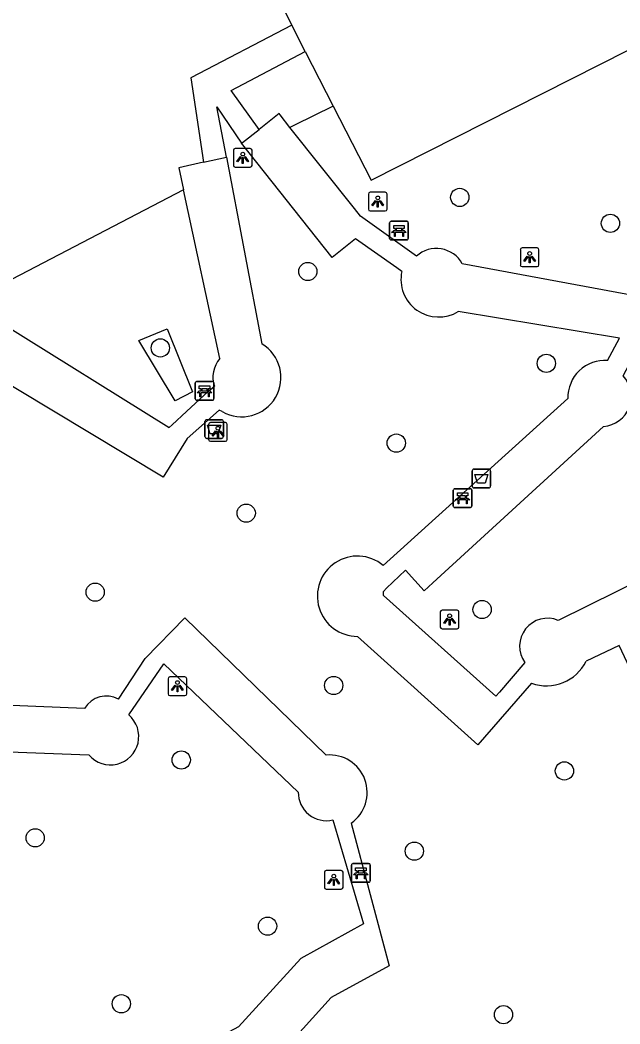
# Model space of a CAD drawing. Extents: x 158838 to 160074, y 386376 to 387776.
# Drawn here: x 159554.6 to 159586.7, y 387091.4 to 387145.2 of the extents above; entities that cross this region are included whole.
import ezdxf

# ---------------------------------------------------------------- set-up
doc = ezdxf.new("R2010")
doc.units = 0
for name, color, linetype in [('IMGEO_Afvalbak', 7, 'Continuous'), ('IMGEO_Bank', 7, 'Continuous'), ('IMGEO_Boom', 7, 'Continuous'), ('IMGEO_Groenvoorziening', 7, 'Continuous'), ('IMGEO_Lichtpunt', 7, 'Continuous'), ('IMGEO_Voetpad_halfverhard', 7, 'Continuous'), ('IMGEO_Voetpad_open', 7, 'Continuous')]:
    doc.layers.add(name, color=color, linetype=linetype)

msp = doc.modelspace()

# ---------------------------------------------------------------- linework, layer by layer
at = {"layer": 'IMGEO_Afvalbak'}
for p, q in [((159564.457, 387122.917), (159564.457, 387123.717)), ((159564.457, 387123.717), (159564.457, 387122.917)), ((159564.557, 387123.817), (159565.347, 387123.817)), ((159565.347, 387123.817), (159564.557, 387123.817)), ((159565.447, 387123.717), (159565.447, 387122.917)), ((159565.447, 387122.917), (159565.447, 387123.717)), ((159565.347, 387122.817), (159564.557, 387122.817)), ((159564.557, 387122.817), (159565.347, 387122.817)), ((159578.777, 387120.268), (159578.777, 387121.068)), ((159578.777, 387121.068), (159578.777, 387120.268)), ((159578.877, 387121.168), (159579.667, 387121.168)), ((159579.667, 387121.168), (159578.877, 387121.168)), ((159579.767, 387121.068), (159579.767, 387120.268)), ((159579.767, 387120.268), (159579.767, 387121.068)), ((159579.667, 387120.168), (159578.877, 387120.168)), ((159578.877, 387120.168), (159579.667, 387120.168))]:
    msp.add_line(p, q, dxfattribs=at)
for points in [[(159564.6, 387123.531), (159565.304, 387123.531), (159565.155, 387123.061), (159564.749, 387123.061), (159564.6, 387123.531)], [(159578.92, 387120.882), (159579.624, 387120.882), (159579.475, 387120.412), (159579.069, 387120.412), (159578.92, 387120.882)]]:
    msp.add_lwpolyline(points, dxfattribs=at)
for centre, start, end in [((159564.557, 387123.717), 90, 180), ((159564.557, 387123.717), 90, 180), ((159565.347, 387123.717), 0, 90), ((159565.347, 387123.717), 360, 90), ((159564.557, 387122.917), 180, 270), ((159564.557, 387122.917), 180, 270), ((159565.347, 387122.917), 270, 0), ((159565.347, 387122.917), 270, 0), ((159578.877, 387121.068), 90, 180), ((159578.877, 387121.068), 90, 180), ((159579.667, 387121.068), 0, 90), ((159579.667, 387121.068), 360, 90), ((159578.877, 387120.268), 180, 270), ((159578.877, 387120.268), 180, 270), ((159579.667, 387120.268), 270, 0), ((159579.667, 387120.268), 270, 0)]:
    msp.add_arc(centre, 0.1, start, end, dxfattribs=at)
at = {"layer": 'IMGEO_Bank'}
for p, q in [((159574.355, 387133.529), (159574.355, 387134.37)), ((159574.355, 387134.37), (159574.355, 387133.529)), ((159574.43, 387134.454), (159575.271, 387134.454)), ((159575.271, 387134.454), (159574.43, 387134.454)), ((159575.355, 387134.379), (159575.355, 387133.538)), ((159575.355, 387133.538), (159575.355, 387134.379)), ((159575.052, 387133.852), (159574.659, 387133.852)), ((159574.664, 387133.96), (159574.664, 387134.066)), ((159574.708, 387134.066), (159574.708, 387133.96)), ((159574.996, 387134.072), (159574.714, 387134.072)), ((159574.714, 387133.954), (159574.996, 387133.954)), ((159575.002, 387133.96), (159575.002, 387134.066)), ((159575.046, 387134.066), (159575.046, 387133.96)), ((159575.28, 387133.454), (159574.439, 387133.454)), ((159574.439, 387133.454), (159575.28, 387133.454)), ((159563.941, 387124.94), (159563.941, 387125.781)), ((159563.941, 387125.781), (159563.941, 387124.94)), ((159564.016, 387125.865), (159564.857, 387125.865)), ((159564.857, 387125.865), (159564.016, 387125.865)), ((159564.941, 387125.79), (159564.941, 387124.949)), ((159564.941, 387124.949), (159564.941, 387125.79)), ((159564.638, 387125.263), (159564.245, 387125.263)), ((159564.25, 387125.371), (159564.25, 387125.477)), ((159564.294, 387125.477), (159564.294, 387125.371)), ((159564.582, 387125.483), (159564.3, 387125.483)), ((159564.3, 387125.365), (159564.582, 387125.365)), ((159564.588, 387125.371), (159564.588, 387125.477)), ((159564.632, 387125.477), (159564.632, 387125.371)), ((159564.866, 387124.865), (159564.025, 387124.865)), ((159564.025, 387124.865), (159564.866, 387124.865)), ((159577.766, 387119.194), (159577.766, 387120.035)), ((159577.766, 387120.035), (159577.766, 387119.194)), ((159577.841, 387120.119), (159578.682, 387120.119)), ((159578.682, 387120.119), (159577.841, 387120.119)), ((159578.766, 387120.044), (159578.766, 387119.203)), ((159578.766, 387119.203), (159578.766, 387120.044)), ((159578.463, 387119.517), (159578.07, 387119.517)), ((159578.075, 387119.625), (159578.075, 387119.731)), ((159578.119, 387119.731), (159578.119, 387119.625)), ((159578.407, 387119.737), (159578.125, 387119.737)), ((159578.125, 387119.619), (159578.407, 387119.619)), ((159578.413, 387119.625), (159578.413, 387119.731)), ((159578.457, 387119.731), (159578.457, 387119.625)), ((159578.691, 387119.119), (159577.85, 387119.119)), ((159577.85, 387119.119), (159578.691, 387119.119)), ((159572.314, 387099.103), (159572.314, 387099.944)), ((159572.314, 387099.944), (159572.314, 387099.103)), ((159572.389, 387100.028), (159573.23, 387100.028)), ((159573.23, 387100.028), (159572.389, 387100.028)), ((159573.314, 387099.953), (159573.314, 387099.112)), ((159573.314, 387099.112), (159573.314, 387099.953)), ((159573.011, 387099.426), (159572.618, 387099.426)), ((159572.623, 387099.534), (159572.623, 387099.64)), ((159572.667, 387099.64), (159572.667, 387099.534)), ((159572.955, 387099.646), (159572.673, 387099.646)), ((159572.673, 387099.528), (159572.955, 387099.528)), ((159572.961, 387099.534), (159572.961, 387099.64)), ((159573.005, 387099.64), (159573.005, 387099.534)), ((159573.239, 387099.028), (159572.398, 387099.028)), ((159572.398, 387099.028), (159573.239, 387099.028))]:
    msp.add_line(p, q, dxfattribs=at)
for points in [[(159574.602, 387133.852), (159574.46, 387133.852), (159574.572, 387133.954), (159574.658, 387133.954)], [(159574.658, 387134.072), (159574.572, 387134.072), (159574.572, 387134.233), (159575.135, 387134.233), (159575.135, 387134.072), (159575.052, 387134.072)], [(159574.652, 387133.845), (159574.652, 387133.638), (159574.609, 387133.638), (159574.609, 387133.845)], [(159575.052, 387133.954), (159575.135, 387133.954), (159575.247, 387133.852), (159575.108, 387133.852)], [(159575.102, 387133.845), (159575.102, 387133.638), (159575.058, 387133.638), (159575.058, 387133.845)], [(159564.188, 387125.263), (159564.046, 387125.263), (159564.158, 387125.365), (159564.244, 387125.365)], [(159564.244, 387125.483), (159564.158, 387125.483), (159564.158, 387125.644), (159564.721, 387125.644), (159564.721, 387125.483), (159564.638, 387125.483)], [(159564.238, 387125.256), (159564.238, 387125.049), (159564.195, 387125.049), (159564.195, 387125.256)], [(159564.638, 387125.365), (159564.721, 387125.365), (159564.833, 387125.263), (159564.694, 387125.263)], [(159564.688, 387125.256), (159564.688, 387125.049), (159564.644, 387125.049), (159564.644, 387125.256)], [(159578.069, 387119.737), (159577.983, 387119.737), (159577.983, 387119.898), (159578.546, 387119.898), (159578.546, 387119.737), (159578.463, 387119.737)], [(159578.013, 387119.517), (159577.871, 387119.517), (159577.983, 387119.619), (159578.069, 387119.619)], [(159578.063, 387119.51), (159578.063, 387119.303), (159578.02, 387119.303), (159578.02, 387119.51)], [(159578.463, 387119.619), (159578.546, 387119.619), (159578.658, 387119.517), (159578.519, 387119.517)], [(159578.513, 387119.51), (159578.513, 387119.303), (159578.469, 387119.303), (159578.469, 387119.51)], [(159572.561, 387099.426), (159572.419, 387099.426), (159572.531, 387099.528), (159572.617, 387099.528)], [(159572.617, 387099.646), (159572.531, 387099.646), (159572.531, 387099.807), (159573.094, 387099.807), (159573.094, 387099.646), (159573.011, 387099.646)], [(159572.611, 387099.419), (159572.611, 387099.212), (159572.568, 387099.212), (159572.568, 387099.419)], [(159573.011, 387099.528), (159573.094, 387099.528), (159573.206, 387099.426), (159573.067, 387099.426)], [(159573.061, 387099.419), (159573.061, 387099.212), (159573.017, 387099.212), (159573.017, 387099.419)]]:
    msp.add_lwpolyline(points, dxfattribs=at)
for centre, radius, start, end in [((159574.433, 387134.376), 0.0779, 92.4484, 184.2845), ((159574.433, 387134.376), 0.0779, 92.4484, 184.2845), ((159575.277, 387134.376), 0.0779, 2.4484, 94.2845), ((159575.277, 387134.376), 0.0779, 2.4484, 94.2845), ((159574.602, 387133.845), 0.00671, 2.8957, 87.1043), ((159574.659, 387133.845), 0.00671, 92.8957, 177.1043), ((159574.657, 387134.065), 0.00671, 2.8957, 87.1043), ((159574.657, 387133.961), 0.00671, 272.8957, 357.1043), ((159574.714, 387134.065), 0.00671, 92.8957, 177.1043), ((159574.714, 387133.961), 0.00671, 182.8957, 267.1043), ((159574.996, 387134.065), 0.00671, 2.8957, 87.1043), ((159574.996, 387133.961), 0.00671, 272.8957, 357.1043), ((159575.053, 387134.065), 0.00671, 92.8957, 177.1043), ((159575.053, 387133.961), 0.00671, 182.8957, 267.1043), ((159575.051, 387133.845), 0.00671, 2.8957, 87.1043), ((159575.108, 387133.845), 0.00671, 92.8957, 177.1043), ((159574.433, 387133.532), 0.0779, 182.4484, 274.2845), ((159574.433, 387133.532), 0.0779, 182.4484, 274.2845), ((159575.277, 387133.532), 0.0779, 272.4484, 4.2845), ((159575.277, 387133.532), 0.0779, 272.4484, 4.2845), ((159564.019, 387125.787), 0.0779, 92.4484, 184.2845), ((159564.019, 387125.787), 0.0779, 92.4484, 184.2845), ((159564.863, 387125.787), 0.0779, 2.4484, 94.2845), ((159564.863, 387125.787), 0.0779, 2.4484, 94.2845), ((159564.188, 387125.256), 0.00671, 2.8957, 87.1043), ((159564.245, 387125.256), 0.00671, 92.8957, 177.1043), ((159564.243, 387125.476), 0.00671, 2.8957, 87.1043), ((159564.243, 387125.372), 0.00671, 272.8957, 357.1043), ((159564.3, 387125.476), 0.00671, 92.8957, 177.1043), ((159564.3, 387125.372), 0.00671, 182.8957, 267.1043), ((159564.582, 387125.476), 0.00671, 2.8957, 87.1043), ((159564.582, 387125.372), 0.00671, 272.8957, 357.1043), ((159564.639, 387125.476), 0.00671, 92.8957, 177.1043), ((159564.639, 387125.372), 0.00671, 182.8957, 267.1043), ((159564.637, 387125.256), 0.00671, 2.8957, 87.1043), ((159564.694, 387125.256), 0.00671, 92.8957, 177.1043), ((159564.019, 387124.943), 0.0779, 182.4484, 274.2845), ((159564.019, 387124.943), 0.0779, 182.4484, 274.2845), ((159564.863, 387124.943), 0.0779, 272.4484, 4.2845), ((159564.863, 387124.943), 0.0779, 272.4484, 4.2845), ((159577.844, 387120.041), 0.0779, 92.4484, 184.2845), ((159577.844, 387120.041), 0.0779, 92.4484, 184.2845), ((159578.688, 387120.041), 0.0779, 2.4484, 94.2845), ((159578.688, 387120.041), 0.0779, 2.4484, 94.2845), ((159578.013, 387119.51), 0.00671, 2.8957, 87.1043), ((159578.07, 387119.51), 0.00671, 92.8957, 177.1043), ((159578.068, 387119.73), 0.00671, 2.8957, 87.1043), ((159578.068, 387119.626), 0.00671, 272.8957, 357.1043), ((159578.125, 387119.73), 0.00671, 92.8957, 177.1043), ((159578.125, 387119.626), 0.00671, 182.8957, 267.1043), ((159578.407, 387119.73), 0.00671, 2.8957, 87.1043), ((159578.407, 387119.626), 0.00671, 272.8957, 357.1043), ((159578.464, 387119.73), 0.00671, 92.8957, 177.1043), ((159578.464, 387119.626), 0.00671, 182.8957, 267.1043), ((159578.462, 387119.51), 0.00671, 2.8957, 87.1043), ((159578.519, 387119.51), 0.00671, 92.8957, 177.1043), ((159577.844, 387119.197), 0.0779, 182.4484, 274.2845), ((159577.844, 387119.197), 0.0779, 182.4484, 274.2845), ((159578.688, 387119.197), 0.0779, 272.4484, 4.2845), ((159578.688, 387119.197), 0.0779, 272.4484, 4.2845), ((159572.392, 387099.95), 0.0779, 92.4484, 184.2845), ((159572.392, 387099.95), 0.0779, 92.4484, 184.2845), ((159573.236, 387099.95), 0.0779, 2.4484, 94.2845), ((159573.236, 387099.95), 0.0779, 2.4484, 94.2845), ((159572.561, 387099.419), 0.00671, 2.8957, 87.1043), ((159572.618, 387099.419), 0.00671, 92.8957, 177.1043), ((159572.616, 387099.639), 0.00671, 2.8957, 87.1043), ((159572.616, 387099.535), 0.00671, 272.8957, 357.1043), ((159572.673, 387099.639), 0.00671, 92.8957, 177.1043), ((159572.673, 387099.535), 0.00671, 182.8957, 267.1043), ((159572.955, 387099.639), 0.00671, 2.8957, 87.1043), ((159572.955, 387099.535), 0.00671, 272.8957, 357.1043), ((159573.012, 387099.639), 0.00671, 92.8957, 177.1043), ((159573.012, 387099.535), 0.00671, 182.8957, 267.1043), ((159573.01, 387099.419), 0.00671, 2.8957, 87.1043), ((159573.067, 387099.419), 0.00671, 92.8957, 177.1043), ((159572.392, 387099.106), 0.0779, 182.4484, 274.2845), ((159572.392, 387099.106), 0.0779, 182.4484, 274.2845), ((159573.236, 387099.106), 0.0779, 272.4484, 4.2845), ((159573.236, 387099.106), 0.0779, 272.4484, 4.2845)]:
    msp.add_arc(centre, radius, start, end, dxfattribs=at)
at = {"layer": 'IMGEO_Boom'}
for centre in [(159578.113, 387135.733), (159586.183, 387134.343), (159569.972, 387131.764), (159562.071, 387127.667), (159582.75, 387126.84), (159574.71, 387122.566), (159566.671, 387118.812), (159558.579, 387114.577), (159579.309, 387113.647), (159571.358, 387109.576), (159563.191, 387105.582), (159583.719, 387104.996), (159555.366, 387101.409), (159575.678, 387100.697), (159567.815, 387096.676), (159559.978, 387092.516), (159580.455, 387091.93)]:
    msp.add_circle(centre, 0.489, dxfattribs=at)
at = {"layer": 'IMGEO_Groenvoorziening'}
for points in [[(159571.327, 387140.633), (159569.254, 387139.606), (159569.017, 387139.489)], [(159563.306, 387136.146), (159552.442, 387130.469), (159552.322, 387130.406)], [(159560.924, 387128.057), (159562.439, 387128.692), (159563.788, 387125.317), (159562.857, 387124.838), (159560.924, 387128.057)]]:
    msp.add_lwpolyline(points, dxfattribs=at)
at = {"layer": 'IMGEO_Lichtpunt'}
for p, q in [((159565.986, 387138.259), (159565.986, 387137.452)), ((159565.986, 387138.259), (159565.986, 387137.452)), ((159566.888, 387138.354), (159566.08, 387138.354)), ((159566.888, 387138.354), (159566.08, 387138.354)), ((159566.982, 387137.452), (159566.982, 387138.259)), ((159566.982, 387137.452), (159566.982, 387138.259)), ((159566.08, 387137.358), (159566.888, 387137.358)), ((159566.08, 387137.358), (159566.888, 387137.358)), ((159573.219, 387135.912), (159573.219, 387135.105)), ((159573.219, 387135.912), (159573.219, 387135.105)), ((159574.121, 387136.007), (159573.313, 387136.007)), ((159574.121, 387136.007), (159573.313, 387136.007)), ((159574.215, 387135.105), (159574.215, 387135.912)), ((159574.215, 387135.105), (159574.215, 387135.912)), ((159573.313, 387135.011), (159574.121, 387135.011)), ((159573.313, 387135.011), (159574.121, 387135.011)), ((159581.357, 387132.929), (159581.357, 387132.122)), ((159581.357, 387132.929), (159581.357, 387132.122)), ((159582.259, 387133.024), (159581.451, 387133.024)), ((159582.259, 387133.024), (159581.451, 387133.024)), ((159582.353, 387132.122), (159582.353, 387132.929)), ((159582.353, 387132.122), (159582.353, 387132.929)), ((159581.451, 387132.028), (159582.259, 387132.028)), ((159581.451, 387132.028), (159582.259, 387132.028)), ((159564.658, 387123.567), (159564.658, 387122.76)), ((159564.658, 387123.567), (159564.658, 387122.76)), ((159565.56, 387123.662), (159564.752, 387123.662)), ((159565.56, 387123.662), (159564.752, 387123.662)), ((159565.654, 387122.76), (159565.654, 387123.567)), ((159565.654, 387122.76), (159565.654, 387123.567)), ((159564.752, 387122.666), (159565.56, 387122.666)), ((159564.752, 387122.666), (159565.56, 387122.666)), ((159577.07, 387113.516), (159577.07, 387112.709)), ((159577.07, 387113.516), (159577.07, 387112.709)), ((159577.972, 387113.611), (159577.164, 387113.611)), ((159577.972, 387113.611), (159577.164, 387113.611)), ((159578.066, 387112.709), (159578.066, 387113.516)), ((159578.066, 387112.709), (159578.066, 387113.516)), ((159577.164, 387112.615), (159577.972, 387112.615)), ((159577.164, 387112.615), (159577.972, 387112.615)), ((159562.488, 387109.936), (159562.488, 387109.129)), ((159562.488, 387109.936), (159562.488, 387109.129)), ((159563.39, 387110.031), (159562.582, 387110.031)), ((159563.39, 387110.031), (159562.582, 387110.031)), ((159563.484, 387109.129), (159563.484, 387109.936)), ((159563.484, 387109.129), (159563.484, 387109.936)), ((159562.582, 387109.035), (159563.39, 387109.035)), ((159562.582, 387109.035), (159563.39, 387109.035)), ((159570.864, 387099.562), (159570.864, 387098.755)), ((159570.864, 387099.562), (159570.864, 387098.755)), ((159571.766, 387099.657), (159570.958, 387099.657)), ((159571.766, 387099.657), (159570.958, 387099.657)), ((159571.86, 387098.755), (159571.86, 387099.562)), ((159571.86, 387098.755), (159571.86, 387099.562)), ((159570.958, 387098.661), (159571.766, 387098.661)), ((159570.958, 387098.661), (159571.766, 387098.661))]:
    msp.add_line(p, q, dxfattribs=at)
for points in [[(159566.36, 387137.923), (159566.399, 387137.895), (159566.211, 387137.633), (159566.173, 387137.66), (159566.36, 387137.923)], [(159566.462, 387137.875), (159566.509, 387137.875), (159566.509, 387137.553), (159566.462, 387137.553), (159566.462, 387137.875)], [(159566.572, 387137.895), (159566.61, 387137.922), (159566.797, 387137.66), (159566.758, 387137.632), (159566.572, 387137.895)], [(159573.593, 387135.576), (159573.632, 387135.548), (159573.444, 387135.286), (159573.406, 387135.313), (159573.593, 387135.576)], [(159573.695, 387135.528), (159573.742, 387135.528), (159573.742, 387135.206), (159573.695, 387135.206), (159573.695, 387135.528)], [(159573.805, 387135.548), (159573.843, 387135.575), (159574.03, 387135.313), (159573.991, 387135.285), (159573.805, 387135.548)], [(159581.731, 387132.593), (159581.77, 387132.565), (159581.582, 387132.303), (159581.544, 387132.33), (159581.731, 387132.593)], [(159581.833, 387132.545), (159581.88, 387132.545), (159581.88, 387132.223), (159581.833, 387132.223), (159581.833, 387132.545)], [(159581.943, 387132.565), (159581.981, 387132.592), (159582.168, 387132.33), (159582.129, 387132.302), (159581.943, 387132.565)], [(159565.032, 387123.231), (159565.071, 387123.203), (159564.883, 387122.941), (159564.845, 387122.968), (159565.032, 387123.231)], [(159565.134, 387123.183), (159565.181, 387123.183), (159565.181, 387122.861), (159565.134, 387122.861), (159565.134, 387123.183)], [(159565.244, 387123.203), (159565.282, 387123.23), (159565.469, 387122.968), (159565.43, 387122.94), (159565.244, 387123.203)], [(159577.444, 387113.18), (159577.483, 387113.152), (159577.295, 387112.89), (159577.257, 387112.917), (159577.444, 387113.18)], [(159577.546, 387113.132), (159577.593, 387113.132), (159577.593, 387112.81), (159577.546, 387112.81), (159577.546, 387113.132)], [(159577.656, 387113.152), (159577.694, 387113.179), (159577.881, 387112.917), (159577.842, 387112.889), (159577.656, 387113.152)], [(159562.862, 387109.6), (159562.901, 387109.572), (159562.713, 387109.31), (159562.675, 387109.337), (159562.862, 387109.6)], [(159562.964, 387109.552), (159563.011, 387109.552), (159563.011, 387109.23), (159562.964, 387109.23), (159562.964, 387109.552)], [(159563.074, 387109.572), (159563.112, 387109.599), (159563.299, 387109.337), (159563.26, 387109.309), (159563.074, 387109.572)], [(159571.238, 387099.226), (159571.277, 387099.198), (159571.089, 387098.936), (159571.051, 387098.963), (159571.238, 387099.226)], [(159571.34, 387099.178), (159571.387, 387099.178), (159571.387, 387098.856), (159571.34, 387098.856), (159571.34, 387099.178)], [(159571.45, 387099.198), (159571.488, 387099.225), (159571.675, 387098.963), (159571.636, 387098.935), (159571.45, 387099.198)]]:
    msp.add_lwpolyline(points, dxfattribs=at)
for centre in [(159566.485, 387138.057), (159573.718, 387135.71), (159581.856, 387132.727), (159565.157, 387123.365), (159577.569, 387113.314), (159562.987, 387109.734), (159571.363, 387099.36)]:
    msp.add_circle(centre, 0.0994, dxfattribs=at)
for centre, start, end in [((159566.08, 387138.259), 90, 180), ((159566.08, 387138.259), 90, 180), ((159566.888, 387138.259), 0, 90), ((159566.888, 387138.259), 0, 90), ((159566.08, 387137.452), 180, 270), ((159566.08, 387137.452), 180, 270), ((159566.888, 387137.452), 270, 0), ((159566.888, 387137.452), 270, 360), ((159573.313, 387135.912), 90, 180), ((159573.313, 387135.912), 90, 180), ((159574.121, 387135.912), 0, 90), ((159574.121, 387135.912), 0, 90), ((159573.313, 387135.105), 180, 270), ((159573.313, 387135.105), 180, 270), ((159574.121, 387135.105), 270, 0), ((159574.121, 387135.105), 270, 360), ((159581.451, 387132.929), 90, 180), ((159581.451, 387132.929), 90, 180), ((159582.259, 387132.929), 0, 90), ((159582.259, 387132.929), 0, 90), ((159581.451, 387132.122), 180, 270), ((159581.451, 387132.122), 180, 270), ((159582.259, 387132.122), 270, 0), ((159582.259, 387132.122), 270, 360), ((159564.752, 387123.567), 90, 180), ((159564.752, 387123.567), 90, 180), ((159565.56, 387123.567), 0, 90), ((159565.56, 387123.567), 0, 90), ((159564.752, 387122.76), 180, 270), ((159564.752, 387122.76), 180, 270), ((159565.56, 387122.76), 270, 0), ((159565.56, 387122.76), 270, 360), ((159577.164, 387113.516), 90, 180), ((159577.164, 387113.516), 90, 180), ((159577.972, 387113.516), 0, 90), ((159577.972, 387113.516), 0, 90), ((159577.164, 387112.709), 180, 270), ((159577.164, 387112.709), 180, 270), ((159577.972, 387112.709), 270, 0), ((159577.972, 387112.709), 270, 360), ((159562.582, 387109.936), 90, 180), ((159562.582, 387109.936), 90, 180), ((159563.39, 387109.936), 0, 90), ((159563.39, 387109.936), 0, 90), ((159562.582, 387109.129), 180, 270), ((159562.582, 387109.129), 180, 270), ((159563.39, 387109.129), 270, 0), ((159563.39, 387109.129), 270, 360), ((159570.958, 387099.562), 90, 180), ((159570.958, 387099.562), 90, 180), ((159571.766, 387099.562), 0, 90), ((159571.766, 387099.562), 0, 90), ((159570.958, 387098.755), 180, 270), ((159570.958, 387098.755), 180, 270), ((159571.766, 387098.755), 270, 0), ((159571.766, 387098.755), 270, 360)]:
    msp.add_arc(centre, 0.0946, start, end, dxfattribs=at)
at = {"layer": 'IMGEO_Voetpad_halfverhard'}
for points in [[(159569.109, 387144.972), (159563.706, 387142.138), (159564.382, 387137.62)], [(159567.361, 387139.379), (159565.857, 387141.47), (159569.832, 387143.557)], [(159565.612, 387137.896), (159565.102, 387140.592), (159566.424, 387138.636)], [(159569.017, 387139.489), (159568.491, 387140.152), (159568.43, 387140.228), (159567.361, 387139.379)], [(159566.424, 387138.636), (159566.475, 387138.676), (159567.361, 387139.379)], [(159575.794, 387132.584), (159572.796, 387134.727), (159572.466, 387135.143), (159569.017, 387139.489)], [(159575.005, 387131.765), (159574.746, 387131.955), (159572.53, 387133.511), (159571.279, 387132.518), (159566.424, 387138.636)], [(159564.382, 387137.62), (159563.054, 387137.321), (159563.306, 387136.146)], [(159564.382, 387137.62), (159565.612, 387137.896)], [(159565.612, 387137.896), (159567.508, 387127.885)], [(159565.252, 387127.093), (159563.306, 387136.146)], [(159586.858, 387126.174), (159588.138, 387128.572), (159588.455, 387130.278), (159578.243, 387132.177)], [(159586.03, 387126.99), (159586.665, 387128.196), (159578.035, 387129.623)], [(159553.477, 387129.044), (159562.551, 387123.404), (159562.71, 387123.552), (159563.481, 387124.267), (159564.644, 387125.346), (159564.964, 387125.609)], [(159565.384, 387124.253), (159565.227, 387124.328), (159563.513, 387122.807), (159562.227, 387120.735), (159552.376, 387126.659)], [(159574.006, 387116.013), (159583.904, 387124.96)], [(159581.604, 387110.802), (159580.239, 387109.223), (159580.045, 387108.998), (159574.021, 387114.398), (159574.021, 387114.62), (159574.193, 387114.786), (159575.196, 387115.752), (159576.206, 387114.652), (159576.665, 387115.073), (159585.809, 387123.461)], [(159589.203, 387113.208), (159588.118, 387115.39), (159583.39, 387113.065)], [(159545.928, 387112.888), (159546.706, 387108.827), (159558.016, 387108.351)], [(159559.83, 387108.846), (159561.252, 387111.016), (159563.378, 387113.205), (159570.96, 387105.845)], [(159581.957, 387109.694), (159579.082, 387106.4), (159572.638, 387112.208)], [(159592.657, 387097.596), (159589.721, 387101.504), (159593.864, 387110.008), (159588.624, 387107.534), (159586.648, 387111.717), (159584.888, 387110.885)], [(159560.379, 387108), (159562.258, 387110.736), (159569.463, 387103.866)], [(159546.841, 387106.289), (159558.243, 387105.852)], [(159571.316, 387102.373), (159572.952, 387096.8), (159569.599, 387094.95), (159566.261, 387091.285), (159562.695, 387089.36)], [(159572.293, 387102.196), (159574.323, 387094.55), (159571.214, 387092.853), (159567.724, 387088.983), (159564.171, 387087.111)]]:
    msp.add_lwpolyline(points, dxfattribs=at)
for centre, radius, start, end in [((159576.86, 387131.425), 1.574, 28.5252, 132.6032), ((159576.979, 387131.343), 2.019, 167.9456, 301.5391), ((159566.427, 387126.08), 2.104, 240.2819, 59.0798), ((159566.437, 387126.093), 1.551, 139.8477, 198.1866), ((159585.888, 387125.01), 1.985, 85.9052, 181.4483), ((159585.697, 387125.064), 1.607, 274.0076, 43.7137), ((159572.632, 387114.359), 2.151, 50.2783, 270.1719), ((159582.817, 387111.681), 1.498, 67.5048, 215.933), ((159582.753, 387111.938), 2.381, 250.4805, 333.7479), ((159559.184, 387107.643), 1.365, 61.7433, 148.783), ((159559.396, 387106.842), 1.519, 220.6409, 49.6801), ((159571.142, 387103.843), 2.01, 304.9467, 95.1883), ((159570.961, 387103.829), 1.499, 178.5868, 283.695)]:
    msp.add_arc(centre, radius, start, end, dxfattribs=at)
at = {"layer": 'IMGEO_Voetpad_open'}
for points in [[(159551.362, 387150.353), (159563.232, 387156.466), (159569.109, 387144.972)], [(159569.832, 387143.557), (159569.109, 387144.972)], [(159571.327, 387140.633), (159573.359, 387136.658), (159588.69, 387144.418)], [(159569.832, 387143.557), (159571.327, 387140.633)]]:
    msp.add_lwpolyline(points, dxfattribs=at)

doc.saveas('drawing.dxf')
